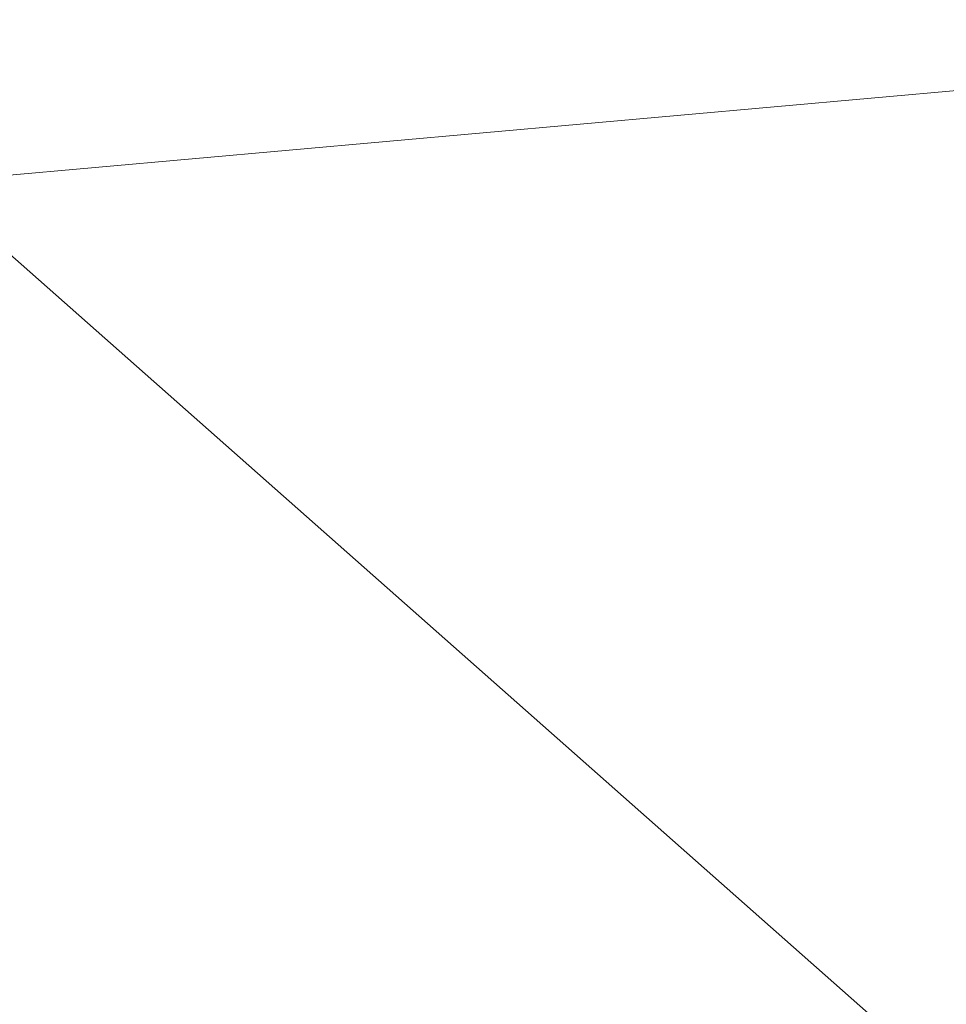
# Model space of a CAD drawing. Header units: millimetres. Extents: x 162876 to 168130, y 402614 to 405602.
# Tile 842 of 1056: x 165503.576 to 165503.941, y 403942.498 to 403942.886. Entities that reach past the tile are written whole.
import ezdxf
from ezdxf import colors
from ezdxf.entities.mleader import LeaderData, LeaderLine
from ezdxf.math import Vec2, Vec3

# ---------------------------------------------------------------- set-up
doc = ezdxf.new("R2010")
doc.units = ezdxf.units.MM
for name, color, linetype, lineweight in [('X-CA190022.004-UO-BGT_Ondergrond$0$GE_367_OWGBerm_groenvoorziening_grasenk_GEM', 253, 'Continuous', 9), ('X-CA190022.004-UO-BGT_Ondergrond$0$GE_407_OTDGeslotenverharding_cementbeton_Vlak_GEM', 253, 'Continuous', 9), ('X-CA190022.004-UO-KAD_Percelen$0$B-WE-KG-GRENS_PERCEEL-GV', 150, 'Continuous', 9), ('X-CA190022.004-UO-OPB_Opbreek_v0.1$0$V-WE-VH-VERHARDING_TEGEL-A-200', 252, 'Continuous', 18), ('X-CA190022.004-UO-OPB_Opbreek_v0.1$0$X-XX-AL-T25- LEADER ASFALT', 7, 'Continuous', 25)]:
    doc.layers.add(name, color=color, linetype=linetype, lineweight=lineweight)
doc.styles.add('X-CA190022.004-UO-OPB_Opbreek_v0.1$0$NLCS-ISO-M200-T25', font='NLCS-ISO.ttf', dxfattribs={"height": 0.5})

msp = doc.modelspace()

# ---------------------------------------------------------------- leaders
at = {"layer": 'X-CA190022.004-UO-OPB_Opbreek_v0.1$0$X-XX-AL-T25- LEADER ASFALT'}
ml = msp.add_multileader_mtext('Standard', dxfattribs=at)
ml.set_content('\\A1;Wegvak 2.16; Fietspad Geerbosch\\PTotaal teervrij:\\PFrezen asfalt 25mm:  273.0m{\\H0.7x;\\S2^ ;\\H1.42857x; }', color=256, style='X-CA190022.004-UO-OPB_Opbreek_v0.1$0$NLCS-ISO-M200-T25')
ml.set_leader_properties(color=256, linetype='ByLayer', lineweight=-1)
ml.build(insert=Vec2(0, 0))
ml.multileader.update_dxf_attribs({"text_left_attachment_type": 5, "text_right_attachment_type": 5, "dogleg_length": 0.5, "arrow_head_size": 0.5})
ctx = ml.context
ctx.base_point, ctx.char_height, ctx.arrow_head_size, ctx.landing_gap_size, ctx.plane_origin, ctx.plane_x_axis, ctx.plane_y_axis = Vec3(165519.48273, 403953.67045), 0.5, 0.5, 0.18, Vec3(165445.82713, 403966.77398), Vec3(0.692899, 0.721035), Vec3(-0.721035, 0.692899)
ctx.left_attachment, ctx.right_attachment = 5, 5
notes = []
notes.append((ctx, [(0, (1, 1, 0), (165519.13628, 403953.30993), (0.692899, 0.721035), 0.5, [(1, [(165496.54628, 403920.17207), (165523.5587, 403949.43517)], 0, [])])]))
ctx.mtext.insert, ctx.mtext.text_direction, ctx.mtext.rotation, ctx.mtext.width, ctx.mtext.flow_direction = Vec3(165517.97311, 403955.37081), Vec3(0.692899, 0.721035), 0.805295, 10.2162077, 5
ctx.mtext.has_bg_fill, ctx.mtext.bg_color, ctx.mtext.bg_scale_factor, ctx.mtext.bg_transparency, ctx.mtext.use_window_bg_color = 1, -1027028792, 1.5, 0, 1
for ctx, leaders in notes:
    for number, flags, end, landing, length, lines in leaders:
        leader = LeaderData()
        leader.index, (leader.has_last_leader_line, leader.has_dogleg_vector, leader.attachment_direction) = number, flags
        leader.last_leader_point, leader.dogleg_vector, leader.dogleg_length = Vec3(end), Vec3(landing), length
        for number, points, colour, breaks in lines:
            line = LeaderLine()
            line.index, line.vertices, line.color, line.breaks = number, Vec3.list(points), colors.encode_raw_color(colour), breaks
            leader.lines.append(line)
        ctx.leaders.append(leader)

# ---------------------------------------------------------------- next in the draw order: hatches: boundary and pattern name
at = {"layer": 'X-CA190022.004-UO-OPB_Opbreek_v0.1$0$V-WE-VH-VERHARDING_TEGEL-A-200'}
h = msp.add_hatch(dxfattribs=at)
h.set_pattern_fill('AVH-TEGEL_300X300_HALFST-SO', color=256, scale=2, pattern_type=2)
h.set_pattern_definition([(0, (0, 0), (0.6, 0.3), [0.6, -0.6]), (90, (0, 0), (-0.6, 4e-17), [])])
edge = h.paths.add_edge_path()
edge.add_line((165502.21851, 403948.25784), (165509.293, 403941.944))
edge.add_arc((165506.53368, 403938.88209), 4.12178, -33.41883, 47.97559, ccw=False)
edge.add_line((165509.974, 403936.612), (165509.288, 403935.914))
edge.add_line((165509.288, 403935.914), (165506.299, 403938.205))
edge.add_line((165506.299, 403938.205), (165508.068, 403940.262))
edge.add_line((165508.068, 403940.262), (165502.868, 403944.836))
edge.add_line((165502.868, 403944.836), (165502.549, 403946.314))
edge.add_line((165502.549, 403946.314), (165501.39472, 403947.32963))
edge.add_line((165501.39472, 403947.32963), (165502.21851, 403948.25784))

# ---------------------------------------------------------------- next in the draw order: linework, layer by layer
at = {"layer": 'X-CA190022.004-UO-BGT_Ondergrond$0$GE_367_OWGBerm_groenvoorziening_grasenk_GEM', "flags": 128}
msp.add_lwpolyline([(165503.293, 403936.224), (165501.649, 403938.443), (165501.693, 403939.269), (165501.76, 403939.335), (165504.789, 403942.27), (165504.206, 403942.881), (165501.969, 403942.681), (165501.41, 403943.249), (165496.305, 403938.312), (165497.763, 403936.831), (165497.568, 403936.696), (165495.044, 403939.523), (165500.547, 403945.616), (165500.229, 403945.879), (165498.003, 403948.09), (165495.343, 403950.194), (165493.382, 403950.786), (165491.549, 403951.006), (165489.683, 403950.612), (165476.688, 403947.364), (165448.956, 403939.557)], dxfattribs=at)
at = {"layer": 'X-CA190022.004-UO-BGT_Ondergrond$0$GE_407_OTDGeslotenverharding_cementbeton_Vlak_GEM', "flags": 128}
msp.add_lwpolyline([(165496.305, 403938.312), (165501.41, 403943.249), (165501.969, 403942.681), (165504.206, 403942.881), (165504.789, 403942.27), (165501.76, 403939.335), (165501.693, 403939.269), (165499.089, 403936.746), (165498.453, 403936.129), (165498.332, 403936.252), (165497.763, 403936.831), (165496.305, 403938.312)], dxfattribs=at)
at = {"layer": 'X-CA190022.004-UO-KAD_Percelen$0$B-WE-KG-GRENS_PERCEEL-GV', "flags": 128}
msp.add_lwpolyline([(165465.94, 403977.9), (165485.47, 403959.11), (165489.71, 403955.04), (165500.126, 403945.838), (165504.3, 403942.15), (165507.8, 403939), (165513.006, 403935.006), (165525.447, 403925.461), (165529.8, 403922.245), (165546.98, 403918.48), (165534.04, 403930.46), (165523.606, 403940.115), (165516.49, 403946.7), (165508.07, 403954.49), (165478.67, 403980.52)], dxfattribs=at)
msp.add_lwpolyline([(165494.566, 403939.736), (165497.079, 403937.449), (165504.3, 403942.15), (165500.126, 403945.838)], close=True, dxfattribs=at)

doc.saveas('drawing.dxf')
